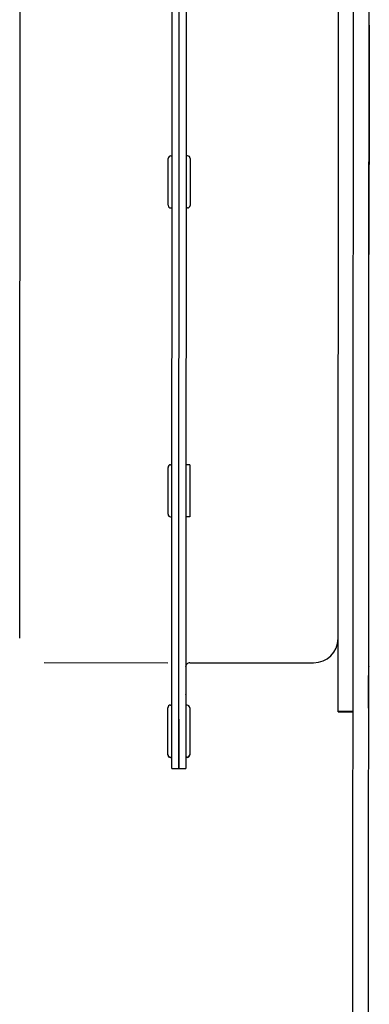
# Model space of a CAD drawing. Header units: inches. Extents: x 1 to 669, y 0 to 417.
# Tile 439 of 448: x 601.66 to 603, y 255.04 to 258.82. Entities that reach past the tile are written whole.
import ezdxf

# ---------------------------------------------------------------- set-up
doc = ezdxf.new("R2010")
doc.units = ezdxf.units.IN
doc.header["$LTSCALE"] = 12
doc.header["$MEASUREMENT"] = 0
doc.layers.add('X', color=1, linetype='CONTINUOUS')

msp = doc.modelspace()

# ---------------------------------------------------------------- linework, layer by layer
at = {"layer": 'X'}
for p, q in [((602.24345, 256.1318), (602.2469, 261.4368)), ((602.27045, 256.13179), (602.2739, 261.43678)), ((602.3009, 261.43677), (602.29745, 256.13177)), ((601.65883, 256.72578), (601.66152, 260.84278)), ((602.88247, 256.16297), (602.88552, 260.84198)), ((602.93731, 251.32734), (602.94312, 260.2328)), ((602.99711, 251.3273), (603.00286, 260.14769)), ((602.23986, 258.29619), (602.24486, 258.29619)), ((602.30386, 258.29615), (602.29886, 258.29615)), ((602.23973, 258.09619), (602.24473, 258.09619)), ((602.30373, 258.09615), (602.29873, 258.09615)), ((602.23908, 257.10919), (602.24408, 257.10919)), ((602.31308, 257.10914), (602.29808, 257.10915)), ((602.23895, 256.90919), (602.24395, 256.90919)), ((602.31295, 256.90914), (602.29795, 256.90915)), ((601.65865, 256.44276), (601.65865, 256.44423)), ((601.75234, 256.34901), (602.22859, 256.3487)), ((602.29758, 256.33366), (602.29758, 256.33513)), ((602.31259, 256.34865), (602.78884, 256.34833)), ((602.29756, 256.31069), (602.29756, 256.30854)), ((602.29751, 256.22598), (602.29751, 256.22827)), ((602.23848, 256.1857), (602.24348, 256.1857)), ((602.30248, 256.18566), (602.29748, 256.18566)), ((602.88247, 256.16005), (602.88247, 256.16297)), ((602.88247, 256.16297), (602.94047, 256.16293)), ((602.88247, 256.16005), (602.94046, 256.16001)), ((602.23835, 255.9857), (602.24335, 255.9857)), ((602.23835, 255.98438), (602.24335, 255.98438)), ((602.30235, 255.98566), (602.29735, 255.98566)), ((602.30235, 255.98434), (602.29735, 255.98434)), ((602.24332, 255.94171), (602.24332, 255.94415)), ((602.24332, 255.94171), (602.29732, 255.94167)), ((602.27032, 255.94413), (602.27032, 255.94169)), ((602.29732, 255.94411), (602.29732, 255.94167))]:
    msp.add_line(p, q, dxfattribs=at)
for centre, radius, start, end in [((602.23985, 258.28619), 0.01, 89.96264, 179.96264), ((602.30385, 258.28615), 0.01, 359.96264, 89.96264), ((602.23973, 258.10619), 0.01, 179.96264, 269.96264), ((602.30373, 258.10615), 0.01, 269.96264, 359.96264), ((602.23908, 257.09919), 0.01, 89.96264, 179.96264), ((602.23896, 256.91919), 0.01, 179.96264, 269.96264), ((602.7889, 256.44208), 0.09375, 269.96264, 359.64589), ((602.31258, 256.33365), 0.015, 89.96264, 179.96264), ((602.23847, 256.1757), 0.01, 89.96264, 179.96264), ((602.30247, 256.17566), 0.01, 359.96264, 89.96264), ((602.23836, 255.9957), 0.01, 179.96264, 269.96264), ((602.23836, 255.99438), 0.01, 179.96264, 269.96264), ((602.30236, 255.99566), 0.01, 269.96264, 359.96264), ((602.30236, 255.99434), 0.01, 269.96264, 359.96264)]:
    msp.add_arc(centre, radius, start, end, dxfattribs=at)
at = {"layer": 'X', "extrusion": (0, 0, -1)}
for centre, major_axis, ratio, start_param, end_param in [((603.00125, 257.67377), (0.00098, 1.5), 0.0000005, -1.5699619, -0.7215163), ((602.22979, 258.1962), (-0.00006, -0.09), 0.0000005, 0, 3.1415926), ((603.00125, 257.67377), (0.00098, 1.5), 0.0000005, -2.4179731, -1.5699619), ((602.22902, 257.0092), (-0.00006, -0.09), 0.0000005, 0, 3.1415926), ((601.65883, 256.72554), (-0.00018, -0.28125), 0.0000005, 0.0008344, 1.5716307), ((602.22858, 256.33517), (0.015, 0), 0.000163, 0, 0.0006521), ((603.00125, 257.67377), (-0.00098, -1.5), 0.0000005, 0, 0.4126014), ((602.22842, 256.08571), (-0.00006, -0.09), 0.0000005, 0.0008344, 3.1415926), ((602.24345, 256.13165), (-0.00012, -0.1875), 0.0000005, 0.0008344, 1.5716307), ((602.27045, 256.13163), (-0.00012, -0.1875), 0.0000005, 0.0008344, 1.5716308), ((602.22842, 256.08439), (-0.00006, -0.09), 0.0000005, 0.0008344, 0.1714842)]:
    msp.add_ellipse(centre, major_axis=major_axis, ratio=ratio, start_param=start_param, end_param=end_param, dxfattribs=at)
at = {"layer": 'X'}
for centre, major_axis, ratio, start_param, end_param in [((603.00178, 258.47764), (-0.00029, -0.4375), 0.0000005, -2.3920704, -1.5716308), ((603.00178, 258.47764), (-0.00029, -0.4375), 0.0000005, -1.5716308, 0), ((602.31379, 258.19614), (0.00006, 0.09), 0.0000005, 0.0000001, 3.1407583), ((602.31302, 257.00914), (0.00007, 0.1), 0.0000005, 0, 3.1415927), ((601.7524, 256.44423), (-0.09375, 0.00006), 0.000163, 0, 0.0006521), ((602.28756, 256.30854), (0, -0.01001), 0.9991666, 1.5534386, 1.5704705), ((602.31242, 256.08565), (0.00006, 0.09), 0.0000005, 0.0000001, 3.1407583), ((602.27045, 256.13163), (-0.00012, -0.1875), 0.0000005, -1.5716308, -0.0008344), ((602.29745, 256.13161), (-0.00012, -0.1875), 0.0000005, -1.5716308, -0.0008344), ((602.31242, 256.08433), (-0.00006, -0.09), 0.0000005, -0.1714842, -0.0008344)]:
    msp.add_ellipse(centre, major_axis=major_axis, ratio=ratio, start_param=start_param, end_param=end_param, dxfattribs=at)
for points in [[(603.00065, 256.45301), (603.00059, 256.45312), (603.00052, 256.45322), (603.00045, 256.4533)], [(603.00046, 256.45543), (603.00052, 256.45554), (603.00059, 256.45566), (603.00066, 256.45577)], [(603.00064, 256.43324), (603.00058, 256.43377), (603.00051, 256.4343), (603.00044, 256.43482)], [(603.00058, 256.33687), (603.00051, 256.33676), (603.00045, 256.33664), (603.00038, 256.33653)], [(603.00058, 256.33477), (603.00051, 256.33465), (603.00044, 256.33454), (603.00038, 256.33443)]]:
    msp.add_open_spline(points, degree=3, dxfattribs=at)

doc.saveas('drawing.dxf')
